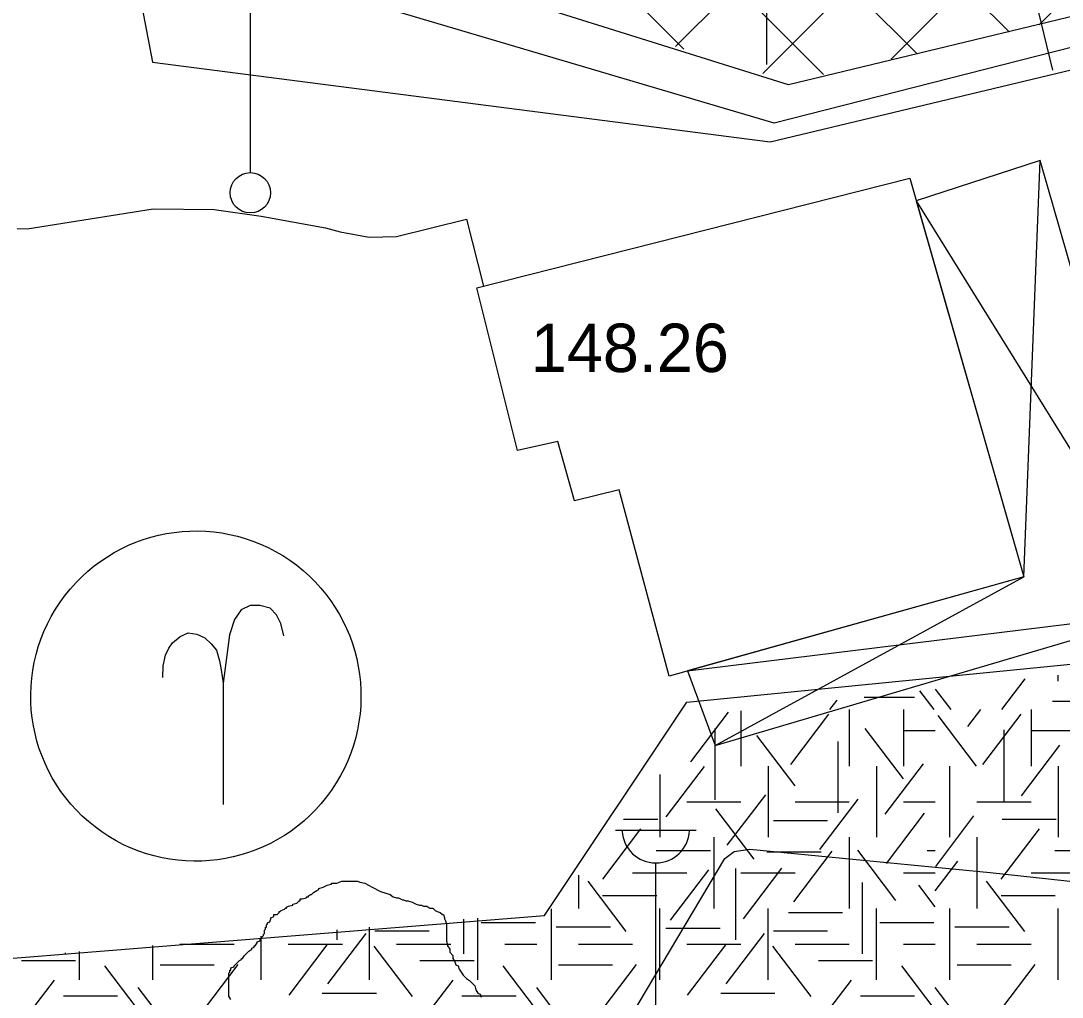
# Model space of a CAD drawing. Extents: x 419101 to 420177, y 4451541 to 4452254.
# Drawn here: x 420120.87 to 420146.68, y 4452110.65 to 4452134.86 of the extents above; entities that cross this region are included whole.
import ezdxf

# ---------------------------------------------------------------- set-up
doc = ezdxf.new("R2010")
doc.units = 0
for name, color, linetype in [('2_KADASTRO', 7, 'Continuous'), ('3_HALİHAZIR', 7, 'Continuous'), ('Level 15', 7, 'Continuous'), ('Level 20', 7, 'Continuous'), ('Level 29', 7, 'Continuous'), ('Level 3', 7, 'Continuous'), ('Level 41', 7, 'Continuous'), ('Level 62', 7, 'Continuous')]:
    doc.layers.add(name, color=color, linetype=linetype)

msp = doc.modelspace()

# ---------------------------------------------------------------- linework, layer by layer
at = {"layer": '2_KADASTRO'}
msp.add_lwpolyline([(420078.57, 4452161.14), (420080.63, 4452170.78), (420084.72, 4452170.81), (420099.488, 4452214.672), (420153.638, 4452209.927), (420154.288, 4452212.177), (420165.255, 4452211.144), (420165.506, 4452207.964), (420167.524, 4452185.687), (420167.882, 4452181.736), (420170.44, 4452153.51), (420163.16, 4452143.11), (420161.257, 4452140.391), (420159.1, 4452137.31), (420139.54, 4452132.32), (420137.949, 4452132.791), (420124.62, 4452136.74), (420120.22, 4452156.34), (420080.33, 4452158.99)], close=True, dxfattribs=at)
at = {"layer": '3_HALİHAZIR'}
for p, q in [((420126.558, 4452131.093), (420126.558, 4452135.286)), ((420145.731, 4452121.076), (420146.139, 4452131.396)), ((420143.064, 4452130.394), (420149.347, 4452120.258)), ((420138.084, 4452116.889), (420145.731, 4452121.076)), ((420137.396, 4452118.74), (420149.35, 4452120.219)), ((420135.609, 4452114.791), (420137.609, 4452114.791)), ((420136.609, 4452109.791), (420136.609, 4452113.984))]:
    msp.add_line(p, q, dxfattribs=at)
for points in [[(420097.103, 4452157.865), (420119.842, 4452156.197), (420124.132, 4452133.833), (420139.444, 4452131.859), (420156.646, 4452135.979), (420167.482, 4452137.963), (420172.08, 4452138.249)], [(420139.358, 4452133.776), (420139.358, 4452136.776)], [(420120.777, 4452129.712), (420121.026, 4452129.701), (420124.15, 4452130.199), (420125.66, 4452130.179), (420126.824, 4452130.018), (420128.422, 4452129.724), (420128.786, 4452129.623), (420129.507, 4452129.492), (420130.179, 4452129.509), (420131.92, 4452129.942), (420132.339, 4452128.282)], [(420127.387, 4452119.614), (420127.317, 4452119.914), (420127.207, 4452120.134), (420127.047, 4452120.294), (420126.797, 4452120.364), (420126.557, 4452120.364), (420126.327, 4452120.254), (420126.167, 4452120.014), (420126.037, 4452119.634), (420125.887, 4452118.434)], [(420124.387, 4452118.574), (420124.397, 4452118.864), (420124.457, 4452119.134), (420124.537, 4452119.304), (420124.627, 4452119.434), (420124.817, 4452119.594), (420125.017, 4452119.684), (420125.227, 4452119.654), (420125.427, 4452119.564), (420125.587, 4452119.414), (420125.717, 4452119.254), (420125.797, 4452118.994), (420125.837, 4452118.764), (420125.887, 4452118.434), (420125.887, 4452115.434)], [(420139.002, 4452105.896), (420135.528, 4452109.158), (420135.528, 4452109.158), (420135.527, 4452109.357), (420135.6, 4452109.519), (420138.324, 4452114.091), (420138.548, 4452114.265), (420138.937, 4452114.324), (420144.898, 4452113.746), (420147.94, 4452113.416), (420148.706, 4452113.34), (420148.827, 4452113.202), (420148.843, 4452113.126), (420148.811, 4452112.938), (420142.302, 4452103.594)]]:
    msp.add_lwpolyline(points, dxfattribs=at)
for points in [[(420143.064, 4452130.394), (420145.731, 4452121.076), (420137.396, 4452118.74), (420138.084, 4452116.889), (420149.35, 4452120.219), (420146.139, 4452131.396)], [(420133.177, 4452124.202), (420132.176, 4452128.24), (420142.903, 4452130.958), (420145.731, 4452121.076), (420136.937, 4452118.611), (420135.702, 4452123.226), (420134.593, 4452122.955), (420134.18, 4452124.426)]]:
    msp.add_lwpolyline(points, close=True, dxfattribs=at)
msp.add_circle((420126.558, 4452130.593), 0.5, dxfattribs=at)
msp.add_arc((420136.609, 4452114.82), 0.837, 183.298, 356.9072, dxfattribs=at)
msp.add_ellipse((420125.207, 4452118.117), major_axis=(2.33, 3.367), ratio=0.999402, dxfattribs=at)
at = {"layer": 'Level 15'}
for p, q in [((420145.368, 4452134.581), (420103.741, 4452176.209)), ((420142.442, 4452133.907), (420170.918, 4452162.383)), ((420146.116, 4452134.753), (420171.161, 4452159.798)), ((420143.069, 4452134.051), (420120.807, 4452156.313)), ((420137.099, 4452134.221), (420157.896, 4452155.018)), ((420139.26, 4452133.554), (420160.344, 4452154.638)), ((420140.77, 4452133.522), (420121.677, 4452152.615)), ((420137.306, 4452134.157), (420122.547, 4452148.916))]:
    msp.add_line(p, q, dxfattribs=at)
at = {"layer": 'Level 20'}
msp.add_line((420146.449, 4452133.635), (420141.052, 4452156.005), dxfattribs=at)
at = {"layer": 'Level 29'}
msp.add_lwpolyline([(420164.41, 4452231.044), (420171.636, 4452154.744), (420160.848, 4452138.327), (420139.898, 4452133.273), (420125.059, 4452137.921)], dxfattribs=at)
at = {"layer": 'Level 3'}
for points in [[(420128.361, 4452113.377), (420128.465, 4452113.429), (420128.568, 4452113.455), (420128.568, 4452113.481), (420128.594, 4452113.481), (420128.62, 4452113.481), (420128.698, 4452113.481), (420128.828, 4452113.533), (420128.932, 4452113.533), (420129.009, 4452113.533), (420129.061, 4452113.533), (420129.139, 4452113.533), (420129.191, 4452113.533), (420129.217, 4452113.533), (420129.269, 4452113.507), (420129.399, 4452113.481), (420129.58, 4452113.377), (420129.788, 4452113.273), (420130.021, 4452113.195), (420130.099, 4452113.143), (420130.177, 4452113.117), (420130.229, 4452113.117), (420130.281, 4452113.091), (420130.332, 4452113.065), (420130.358, 4452113.065), (420130.41, 4452113.039), (420130.462, 4452113.039), (420130.566, 4452113.013), (420130.67, 4452112.961), (420130.747, 4452112.935), (420130.799, 4452112.935), (420130.851, 4452112.909), (420130.903, 4452112.909), (420130.929, 4452112.909), (420131.007, 4452112.858), (420131.085, 4452112.858), (420131.137, 4452112.806), (420131.188, 4452112.78), (420131.266, 4452112.754), (420131.318, 4452112.702), (420131.344, 4452112.702), (420131.37, 4452112.624), (420131.37, 4452112.598), (420131.396, 4452112.546), (420131.422, 4452112.468), (420131.422, 4452112.442), (420131.422, 4452112.364), (420131.422, 4452112.312), (420131.422, 4452112.234), (420131.422, 4452112.208), (420131.422, 4452112.13), (420131.422, 4452112.053), (420131.448, 4452111.923), (420131.5, 4452111.845), (420131.5, 4452111.767), (420131.578, 4452111.689), (420131.578, 4452111.611), (420131.629, 4452111.533), (420131.655, 4452111.455), (420131.707, 4452111.429), (420131.733, 4452111.351), (420131.785, 4452111.273), (420131.837, 4452111.196), (420131.915, 4452111.118), (420131.993, 4452111.066), (420132.044, 4452111.014), (420132.07, 4452110.988), (420132.122, 4452110.936), (420132.148, 4452110.832), (420132.2, 4452110.754), (420132.252, 4452110.728), (420132.278, 4452110.65)], [(420126.078, 4452110.598), (420126.026, 4452110.676), (420126.026, 4452110.754), (420126.026, 4452110.78), (420126.026, 4452110.858), (420126.026, 4452110.936), (420126.026, 4452110.962), (420126.026, 4452110.988), (420126.026, 4452111.014), (420126.026, 4452111.04), (420126.026, 4452111.066), (420126.026, 4452111.092), (420126.026, 4452111.118), (420126.026, 4452111.144), (420126.026, 4452111.17), (420126.026, 4452111.248), (420126.052, 4452111.273), (420126.052, 4452111.299), (420126.052, 4452111.325), (420126.078, 4452111.325), (420126.078, 4452111.351), (420126.078, 4452111.377), (420126.156, 4452111.403), (420126.156, 4452111.429), (420126.234, 4452111.507), (420126.286, 4452111.559), (420126.337, 4452111.585), (420126.337, 4452111.611), (420126.363, 4452111.611), (420126.415, 4452111.689), (420126.467, 4452111.741), (420126.519, 4452111.793), (420126.597, 4452111.845), (420126.597, 4452111.871), (420126.649, 4452111.897), (420126.649, 4452111.923), (420126.675, 4452111.923), (420126.727, 4452112.001), (420126.727, 4452112.027), (420126.804, 4452112.053), (420126.804, 4452112.078), (420126.804, 4452112.104), (420126.856, 4452112.156), (420126.882, 4452112.182), (420126.882, 4452112.208), (420126.908, 4452112.234), (420126.908, 4452112.26), (420126.908, 4452112.286), (420126.908, 4452112.312), (420126.934, 4452112.338), (420126.934, 4452112.364), (420126.934, 4452112.39), (420126.96, 4452112.39), (420126.96, 4452112.416), (420126.96, 4452112.442), (420126.986, 4452112.468), (420126.986, 4452112.494), (420127.038, 4452112.52), (420127.064, 4452112.598), (420127.064, 4452112.624), (420127.142, 4452112.65), (420127.142, 4452112.676), (420127.142, 4452112.702), (420127.219, 4452112.702), (420127.271, 4452112.754), (420127.271, 4452112.78), (420127.297, 4452112.78), (420127.323, 4452112.806), (420127.401, 4452112.832), (420127.427, 4452112.858), (420127.453, 4452112.858), (420127.453, 4452112.884), (420127.505, 4452112.909), (420127.609, 4452112.935), (420127.609, 4452112.961), (420127.712, 4452112.987), (420127.764, 4452113.039), (420127.79, 4452113.039), (420127.79, 4452113.065), (420127.79, 4452113.091), (420127.842, 4452113.091), (420127.946, 4452113.117), (420127.946, 4452113.143), (420127.972, 4452113.143), (420127.998, 4452113.143), (420127.998, 4452113.169), (420128.05, 4452113.195), (420128.076, 4452113.195), (420128.127, 4452113.247), (420128.205, 4452113.299), (420128.257, 4452113.325), (420128.257, 4452113.351), (420128.361, 4452113.377)]]:
    msp.add_lwpolyline(points, dxfattribs=at)
at = {"layer": 'Level 41'}
for p, q in [((420146.585, 4452118.491), (420146.585, 4452118.635)), ((420145.184, 4452117.782), (420145.762, 4452118.543)), ((420141.771, 4452118.094), (420143.024, 4452118.094)), ((420143.508, 4452117.782), (420143.153, 4452118.249)), ((420143.931, 4452117.782), (420143.542, 4452118.293)), ((420140.925, 4452117.782), (420141.105, 4452118.019)), ((420146.446, 4452117.988), (420147.789, 4452117.988)), ((420137.476, 4452116.488), (420138.409, 4452117.716)), ((420138.72, 4452117.751), (420138.72, 4452116.384)), ((420139.953, 4452116.419), (420140.902, 4452117.669)), ((420141.406, 4452117.782), (420141.406, 4452116.384)), ((420142.749, 4452117.782), (420142.749, 4452116.384)), ((420142.749, 4452117.782), (420142.749, 4452116.384)), ((420144.558, 4452116.384), (420143.609, 4452117.634)), ((420144.347, 4452117.365), (420144.664, 4452117.782)), ((420144.718, 4452116.419), (420145.667, 4452117.669)), ((420145.913, 4452117.782), (420145.913, 4452116.384)), ((420138.076, 4452117.315), (420138.076, 4452115.548)), ((420142.75, 4452116.068), (420141.801, 4452117.317)), ((420140.06, 4452115.893), (420139.111, 4452117.142)), ((420142.749, 4452117.268), (420143.537, 4452117.268)), ((420145.238, 4452117.28), (420145.238, 4452115.513)), ((420145.913, 4452117.268), (420147.256, 4452117.268)), ((420141.124, 4452116.994), (420141.124, 4452115.227)), ((420145.678, 4452115.647), (420146.627, 4452116.897)), ((420136.865, 4452115.122), (420137.814, 4452116.372)), ((420139.392, 4452116.384), (420139.392, 4452114.617)), ((420142.078, 4452116.384), (420142.078, 4452114.617)), ((420142.078, 4452116.384), (420142.078, 4452114.617)), ((420142.298, 4452115.191), (420143.247, 4452116.441)), ((420143.899, 4452114.617), (420143.899, 4452116.384)), ((420146.585, 4452116.384), (420146.585, 4452114.617)), ((420136.706, 4452116.177), (420136.706, 4452114.617)), ((420137.377, 4452115.5), (420138.72, 4452115.5)), ((420138.382, 4452114.421), (420139.333, 4452115.67)), ((420140.063, 4452115.5), (420141.406, 4452115.5)), ((420140.673, 4452114.316), (420141.622, 4452115.566)), ((420142.749, 4452115.5), (420143.537, 4452115.5)), ((420144.57, 4452115.5), (420145.913, 4452115.5)), ((420139.048, 4452114.071), (420138.098, 4452115.32)), ((420135.81, 4452115.066), (420136.658, 4452115.066)), ((420139.523, 4452115.03), (420140.866, 4452115.03)), ((420142.324, 4452113.965), (420143.274, 4452115.214)), ((420143.547, 4452113.896), (420144.496, 4452115.145)), ((420145.194, 4452115.066), (420146.537, 4452115.066)), ((420135.293, 4452113.579), (420136.242, 4452114.829)), ((420145.172, 4452113.579), (420146.121, 4452114.829)), ((420138.049, 4452114.617), (420138.049, 4452112.85)), ((420141.406, 4452114.617), (420141.406, 4452112.85)), ((420144.57, 4452114.617), (420144.57, 4452112.85)), ((420136.621, 4452114.293), (420137.964, 4452114.293)), ((420139.363, 4452114.26), (420140.706, 4452114.26)), ((420140.033, 4452113.019), (420140.983, 4452114.269)), ((420142.563, 4452113.053), (420141.614, 4452114.302)), ((420143.333, 4452114.293), (420143.537, 4452114.293)), ((420146.5, 4452114.293), (420147.843, 4452114.293)), ((420143.537, 4452113.287), (420144.096, 4452114.023)), ((420134.691, 4452113.679), (420134.691, 4452112.85)), ((420136.034, 4452113.733), (420137.377, 4452113.733)), ((420136.97, 4452112.563), (420137.92, 4452113.813)), ((420138.581, 4452113.845), (420138.581, 4452112.077)), ((420138.72, 4452113.733), (420140.063, 4452113.733)), ((420138.781, 4452112.599), (420139.73, 4452113.848)), ((420142.749, 4452113.733), (420143.537, 4452113.733)), ((420145.913, 4452113.733), (420147.256, 4452113.733)), ((420135.878, 4452112.282), (420134.929, 4452113.532)), ((420141.724, 4452113.495), (420141.724, 4452111.727)), ((420143.537, 4452112.893), (420143.131, 4452113.427)), ((420145.757, 4452112.282), (420144.808, 4452113.532)), ((420135.288, 4452113.173), (420136.631, 4452113.173)), ((420145.167, 4452113.173), (420146.51, 4452113.173)), ((420134.02, 4452111.082), (420134.02, 4452112.847)), ((420136.706, 4452111.082), (420136.706, 4452112.85)), ((420139.392, 4452111.082), (420139.392, 4452112.85)), ((420139.897, 4452112.752), (420141.24, 4452112.752)), ((420142.078, 4452111.082), (420142.078, 4452112.85)), ((420143.899, 4452111.082), (420143.899, 4452112.85)), ((420146.585, 4452111.082), (420146.585, 4452112.85)), ((420129.513, 4452111.082), (420129.513, 4452112.389)), ((420131.845, 4452112.584), (420131.845, 4452111.727)), ((420132.199, 4452111.082), (420132.199, 4452112.614)), ((420132.281, 4452112.507), (420133.624, 4452112.507)), ((420134.143, 4452112.401), (420135.486, 4452112.401)), ((420142.16, 4452112.507), (420143.503, 4452112.507)), ((420144.022, 4452112.401), (420145.365, 4452112.401)), ((420126.827, 4452111.082), (420126.827, 4452112.164)), ((420128.477, 4452110.985), (420129.426, 4452112.235)), ((420128.702, 4452112.321), (420128.702, 4452112.077)), ((420129.644, 4452112.296), (420130.987, 4452112.296)), ((420136.86, 4452112.367), (420138.203, 4452112.367)), ((420138.356, 4452110.985), (420139.305, 4452112.235)), ((420139.523, 4452112.296), (420140.866, 4452112.296)), ((420124.141, 4452111.082), (420124.141, 4452111.938)), ((420124.812, 4452111.966), (420126.155, 4452111.966)), ((420127.498, 4452111.966), (420128.841, 4452111.966)), ((420127.517, 4452110.706), (420128.466, 4452111.955)), ((420130.58, 4452110.671), (420129.63, 4452111.92)), ((420130.184, 4452111.966), (420131.527, 4452111.966)), ((420132.87, 4452111.966), (420133.658, 4452111.966)), ((420134.691, 4452111.966), (420136.034, 4452111.966)), ((420137.377, 4452111.966), (420138.72, 4452111.966)), ((420137.396, 4452110.706), (420138.345, 4452111.955)), ((420140.459, 4452110.671), (420139.509, 4452111.92)), ((420140.063, 4452111.966), (420141.406, 4452111.966)), ((420142.749, 4452111.966), (420143.537, 4452111.966)), ((420144.57, 4452111.966), (420145.913, 4452111.966)), ((420121.966, 4452111.756), (420121.966, 4452111.727)), ((420122.32, 4452111.082), (420122.32, 4452111.786)), ((420120.884, 4452111.559), (420122.227, 4452111.559)), ((420123.75, 4452110.373), (420122.948, 4452111.429)), ((420124.318, 4452111.455), (420125.66, 4452111.455)), ((420125.426, 4452110.373), (420126.255, 4452111.464)), ((420130.763, 4452111.559), (420132.106, 4452111.559)), ((420133.629, 4452110.373), (420132.827, 4452111.429)), ((420134.197, 4452111.455), (420135.539, 4452111.455)), ((420135.305, 4452110.373), (420136.134, 4452111.464)), ((420140.642, 4452111.559), (420141.985, 4452111.559)), ((420143.508, 4452110.373), (420142.706, 4452111.429)), ((420144.076, 4452111.455), (420145.418, 4452111.455)), ((420145.184, 4452110.373), (420146.013, 4452111.464)), ((420121.167, 4452110.373), (420121.704, 4452111.079)), ((420124.173, 4452110.373), (420123.779, 4452110.891)), ((420131.046, 4452110.373), (420131.583, 4452111.079)), ((420134.052, 4452110.373), (420133.658, 4452110.891)), ((420140.925, 4452110.373), (420141.462, 4452111.079)), ((420143.931, 4452110.373), (420143.537, 4452110.891)), ((420121.923, 4452110.685), (420123.266, 4452110.685)), ((420128.34, 4452110.754), (420129.683, 4452110.754)), ((420131.802, 4452110.685), (420133.145, 4452110.685)), ((420138.219, 4452110.754), (420139.562, 4452110.754)), ((420141.681, 4452110.685), (420143.024, 4452110.685))]:
    msp.add_line(p, q, dxfattribs=at)
at = {"layer": 'Level 62'}
msp.add_lwpolyline([(420054.845, 4452102.761), (420054.999, 4452103.752), (420063.603, 4452102.816), (420071.375, 4452104.142), (420071.341, 4452102.915), (420083.639, 4452105.011), (420084.46, 4452106.077), (420109.119, 4452109.905), (420109.141, 4452110.697), (420133.851, 4452112.68), (420137.379, 4452117.969), (420152.234, 4452119.439), (420153.425, 4452125.223), (420171.96, 4452126.88)], dxfattribs=at)

# ---------------------------------------------------------------- texts
at = {"layer": '3_HALİHAZIR'}
msp.add_text('148.26 ', height=1.2, rotation=359.9979, dxfattribs=at).set_placement((420133.511, 4452126.15))

doc.saveas('drawing.dxf')
